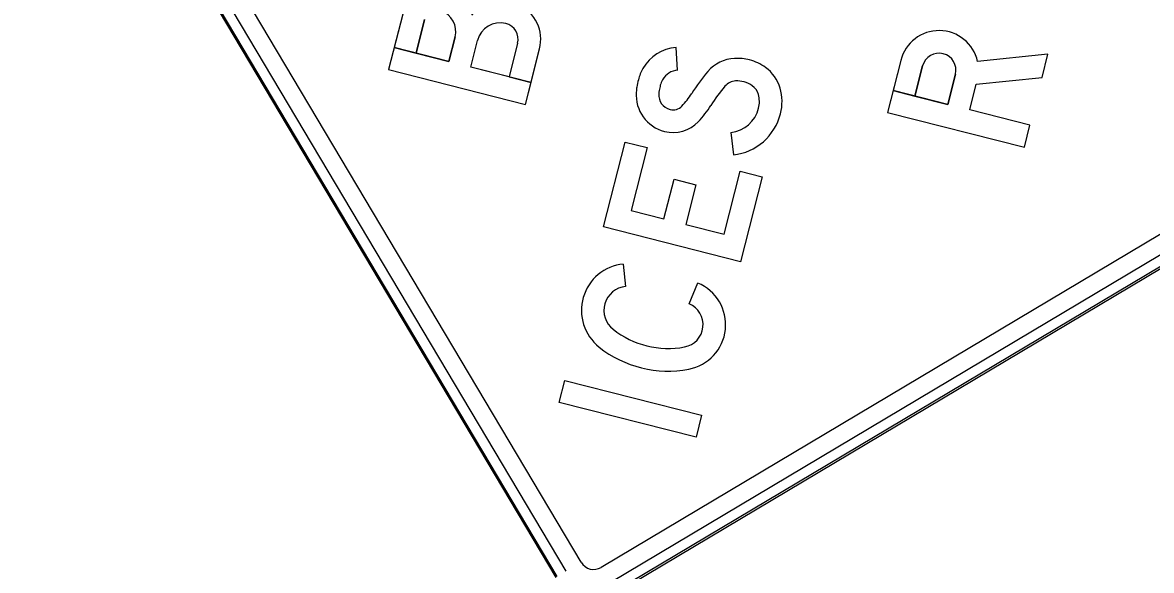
# Model space of a CAD drawing. Extents: x 670257 to 671518, y 737783 to 738188.
# Drawn here: x 670280.83 to 670282.997, y 738133.468 to 738134.518 of the extents above; entities that cross this region are included whole.
import ezdxf

# ---------------------------------------------------------------- set-up
doc = ezdxf.new("R2010")
doc.units = 0
doc.layers.add('GSCOLORFILL', color=7, linetype='Continuous')

msp = doc.modelspace()

# ---------------------------------------------------------------- linework, layer by layer
at = {"layer": 'GSCOLORFILL'}
for p, q in [((670280.8494, 738135.1851), (670281.8728, 738133.4662)), ((670281.9019, 738133.4835), (670280.8785, 738135.2024)), ((670280.8299, 738135.1735), (670281.8533, 738133.4546)), ((670280.8299, 738135.1735), (670281.8533, 738133.4546)), ((670281.8562, 738133.4563), (670280.8329, 738135.1752)), ((670281.6015, 738134.5239), (670281.5852, 738134.4595)), ((670283.6594, 738134.4971), (670281.9406, 738133.4737)), ((670281.6903, 738134.4329), (670281.7033, 738134.4841)), ((670281.6903, 738134.4329), (670281.7033, 738134.4841)), ((670281.6903, 738134.4329), (670281.7033, 738134.4841)), ((670281.7952, 738134.3615), (670281.8222, 738134.4679)), ((670281.9579, 738133.4446), (670283.6768, 738134.468)), ((670283.6867, 738134.4514), (670281.9678, 738133.428)), ((670281.9695, 738133.4251), (670283.6884, 738134.4485)), ((670281.9695, 738133.4251), (670283.6884, 738134.4485)), ((670281.9829, 738134.0553), (670281.9873, 738134.0122)), ((670281.9829, 738134.0553), (670281.9873, 738134.0122)), ((670281.9829, 738134.0553), (670281.9873, 738134.0122)), ((670282.1094, 738133.979), (670282.1262, 738134.019)), ((670282.1094, 738133.979), (670282.1262, 738134.019)), ((670282.1094, 738133.979), (670282.1262, 738134.019))]:
    msp.add_line(p, q, dxfattribs=at)
for points in [[(670281.5595, 738134.5345), (670281.5325, 738134.4281), (670281.7952, 738134.3615)], [(670281.5595, 738134.5345), (670281.5432, 738134.4702), (670281.5852, 738134.4595), (670281.6015, 738134.5239)], [(670281.5595, 738134.5345), (670281.5432, 738134.4702), (670281.5852, 738134.4595), (670281.6015, 738134.5239)], [(670281.6602, 738134.4908), (670281.6482, 738134.4435), (670281.5432, 738134.4702), (670281.5325, 738134.4281), (670281.7952, 738134.3615), (670281.8058, 738134.4036), (670281.6903, 738134.4329)], [(670281.6602, 738134.4908), (670281.6482, 738134.4435), (670281.5432, 738134.4702), (670281.5325, 738134.4281), (670281.7952, 738134.3615), (670281.8058, 738134.4036), (670281.6903, 738134.4329)], [(670281.5852, 738134.4595), (670281.6482, 738134.4435), (670281.6602, 738134.4908)], [(670281.7801, 738134.4786), (670281.7638, 738134.4142), (670281.6903, 738134.4329)], [(670281.7801, 738134.4786), (670281.7638, 738134.4142), (670281.8058, 738134.4036), (670281.8222, 738134.4679)], [(670281.7801, 738134.4786), (670281.7638, 738134.4142), (670281.8058, 738134.4036), (670281.8222, 738134.4679)], [(670282.0873, 738134.4271), (670282.0842, 738134.4704)], [(670282.0873, 738134.4271), (670282.0842, 738134.4704)], [(670282.0873, 738134.4271), (670282.0842, 738134.4704)], [(670282.6205, 738134.4191), (670282.6058, 738134.3614), (670282.5008, 738134.388), (670282.4901, 738134.346), (670282.7528, 738134.2794), (670282.7634, 738134.3214), (670282.6479, 738134.3507), (670282.6604, 738134.4001), (670282.7867, 738134.4132), (670282.7981, 738134.458), (670282.6629, 738134.4439)], [(670282.6205, 738134.4191), (670282.6058, 738134.3614), (670282.5008, 738134.388), (670282.4901, 738134.346), (670282.7528, 738134.2794), (670282.7634, 738134.3214), (670282.6479, 738134.3507), (670282.6604, 738134.4001), (670282.7867, 738134.4132), (670282.7981, 738134.458), (670282.6629, 738134.4439)], [(670282.5154, 738134.4458), (670282.4901, 738134.346), (670282.7528, 738134.2794), (670282.7634, 738134.3214), (670282.6479, 738134.3507), (670282.6604, 738134.4001), (670282.7867, 738134.4132), (670282.7981, 738134.458), (670282.6629, 738134.4439)], [(670282.5154, 738134.4458), (670282.5008, 738134.388)], [(670282.5154, 738134.4458), (670282.5008, 738134.388)], [(670282.5008, 738134.388), (670282.5428, 738134.3774), (670282.5574, 738134.4351)], [(670282.5008, 738134.388), (670282.5428, 738134.3774), (670282.5574, 738134.4351)], [(670282.5574, 738134.4351), (670282.5428, 738134.3774), (670282.6058, 738134.3614), (670282.6205, 738134.4191)], [(670282.1894, 738134.3076), (670282.1943, 738134.2645)], [(670282.1894, 738134.3076), (670282.1943, 738134.2645)], [(670282.1894, 738134.3076), (670282.1943, 738134.2645)]]:
    msp.add_lwpolyline(points, dxfattribs=at)
for points in [[(670282.0285, 738134.2786), (670281.9979, 738134.1578), (670282.0609, 738134.1418), (670282.0803, 738134.2181), (670282.1223, 738134.2075), (670282.1029, 738134.1311), (670282.1765, 738134.1125), (670282.2071, 738134.2333), (670282.2492, 738134.2226), (670282.2079, 738134.0598), (670281.9452, 738134.1264), (670281.9865, 738134.2892)], [(670282.0285, 738134.2786), (670281.9979, 738134.1578), (670282.0609, 738134.1418), (670282.0803, 738134.2181), (670282.1223, 738134.2075), (670282.1029, 738134.1311), (670282.1765, 738134.1125), (670282.2071, 738134.2333), (670282.2492, 738134.2226), (670282.2079, 738134.0598), (670281.9452, 738134.1264), (670281.9865, 738134.2892)], [(670282.0285, 738134.2786), (670281.9979, 738134.1578), (670282.0609, 738134.1418), (670282.0803, 738134.2181), (670282.1223, 738134.2075), (670282.1029, 738134.1311), (670282.1765, 738134.1125), (670282.2071, 738134.2333), (670282.2492, 738134.2226), (670282.2079, 738134.0598), (670281.9452, 738134.1264), (670281.9865, 738134.2892)], [(670281.8599, 738133.7902), (670281.8706, 738133.8322), (670282.1332, 738133.7656), (670282.1226, 738133.7236)], [(670281.8599, 738133.7902), (670281.8706, 738133.8322), (670282.1332, 738133.7656), (670282.1226, 738133.7236)], [(670281.8599, 738133.7902), (670281.8706, 738133.8322), (670282.1332, 738133.7656), (670282.1226, 738133.7236)]]:
    msp.add_lwpolyline(points, close=True, dxfattribs=at)
for centre, radius, start, end in [((670281.7499, 738134.4862), 0.0745, 345.7686, 141.8151), ((670281.7499, 738134.4862), 0.0745, 345.7686, 141.8151), ((670281.7499, 738134.4862), 0.0745, 345.7686, 141.8151), ((670281.6195, 738134.5012), 0.042, 345.7686, 71.3568), ((670281.6195, 738134.5012), 0.042, 345.7686, 71.3568), ((670281.6195, 738134.5012), 0.042, 345.7686, 71.3568), ((670281.7466, 738134.4731), 0.0447, 75.7686, 165.7686), ((670281.7466, 738134.4731), 0.0447, 75.7686, 165.7686), ((670281.7466, 738134.4731), 0.0447, 75.7686, 165.7686), ((670281.7499, 738134.4862), 0.0312, 345.7686, 75.7686), ((670281.7499, 738134.4862), 0.0312, 345.7686, 75.7686), ((670281.7499, 738134.4862), 0.0312, 345.7686, 75.7686), ((670282.09, 738134.3907), 0.0799, 94.2027, 150.2362), ((670282.09, 738134.3907), 0.0799, 94.2027, 150.2362), ((670282.09, 738134.3907), 0.0799, 94.2027, 150.2362), ((670282.2, 738134.3775), 0.0722, 92.8609, 139.2633), ((670282.2, 738134.3775), 0.0722, 92.8609, 139.2633), ((670282.2, 738134.3775), 0.0722, 92.8609, 139.2633), ((670282.2013, 738134.3517), 0.098, 75.7686, 92.8609), ((670282.2013, 738134.3517), 0.098, 75.7686, 92.8609), ((670282.2013, 738134.3517), 0.098, 75.7686, 92.8609), ((670282.0955, 738134.3875), 0.0863, 150.2362, 165.7686), ((670282.0955, 738134.3875), 0.0863, 150.2362, 165.7686), ((670282.0955, 738134.3875), 0.0863, 150.2362, 165.7686), ((670282.09, 738134.3907), 0.0365, 94.2027, 150.2362), ((670282.09, 738134.3907), 0.0365, 94.2027, 150.2362), ((670282.09, 738134.3907), 0.0365, 94.2027, 150.2362), ((670282.2034, 738134.3599), 0.0895, 53.9326, 75.7686), ((670282.2034, 738134.3599), 0.0895, 53.9326, 75.7686), ((670282.2034, 738134.3599), 0.0895, 53.9326, 75.7686), ((670282.2121, 738134.3719), 0.0747, 16.1887, 53.9326), ((670282.2121, 738134.3719), 0.0747, 16.1887, 53.9326), ((670282.2121, 738134.3719), 0.0747, 16.1887, 53.9326), ((670282.1647, 738134.37), 0.1576, 165.7686, 170.9706), ((670282.1647, 738134.37), 0.1576, 165.7686, 170.9706), ((670282.1647, 738134.37), 0.1576, 165.7686, 170.9706), ((670282.0955, 738134.3875), 0.0429, 150.2362, 165.7686), ((670282.0955, 738134.3875), 0.0429, 150.2362, 165.7686), ((670282.0955, 738134.3875), 0.0429, 150.2362, 165.7686), ((670282.4001, 738134.2051), 0.3364, 139.2633, 148.1915), ((670282.4001, 738134.2051), 0.3364, 139.2633, 148.1915), ((670282.4001, 738134.2051), 0.3364, 139.2633, 148.1915), ((670282.2, 738134.3775), 0.0289, 92.8609, 139.2633), ((670282.2, 738134.3775), 0.0289, 92.8609, 139.2633), ((670282.2, 738134.3775), 0.0289, 92.8609, 139.2633), ((670282.2013, 738134.3517), 0.0547, 75.7686, 92.8609), ((670282.2013, 738134.3517), 0.0547, 75.7686, 92.8609), ((670282.2013, 738134.3517), 0.0547, 75.7686, 92.8609), ((670282.2034, 738134.3599), 0.0462, 53.9326, 75.7686), ((670282.2034, 738134.3599), 0.0462, 53.9326, 75.7686), ((670282.2034, 738134.3599), 0.0462, 53.9326, 75.7686), ((670282.0799, 738134.3796), 0.0722, 175.8346, 255.7686), ((670282.0799, 738134.3796), 0.0722, 175.8346, 255.7686), ((670282.0799, 738134.3796), 0.0722, 175.8346, 255.7686), ((670282.1251, 738134.3763), 0.1176, 170.9706, 175.8346), ((670282.1251, 738134.3763), 0.1176, 170.9706, 175.8346), ((670282.1251, 738134.3763), 0.1176, 170.9706, 175.8346), ((670282.1251, 738134.3763), 0.0742, 170.9706, 175.8346), ((670282.1251, 738134.3763), 0.0742, 170.9706, 175.8346), ((670282.1251, 738134.3763), 0.0742, 170.9706, 175.8346), ((670282.1647, 738134.37), 0.1142, 165.7686, 170.9706), ((670282.1647, 738134.37), 0.1142, 165.7686, 170.9706), ((670282.1647, 738134.37), 0.1142, 165.7686, 170.9706), ((670281.9886, 738134.4603), 0.1478, 316.2939, 328.1915), ((670281.9886, 738134.4603), 0.1478, 316.2939, 328.1915), ((670281.9886, 738134.4603), 0.1478, 316.2939, 328.1915), ((670282.4001, 738134.2051), 0.293, 139.2633, 148.1915), ((670282.4001, 738134.2051), 0.293, 139.2633, 148.1915), ((670282.4001, 738134.2051), 0.293, 139.2633, 148.1915), ((670282.2121, 738134.3719), 0.0313, 16.1887, 53.9326), ((670282.2121, 738134.3719), 0.0313, 16.1887, 53.9326), ((670282.2121, 738134.3719), 0.0313, 16.1887, 53.9326), ((670282.1934, 738134.3665), 0.0942, 345.7686, 16.1887), ((670282.1934, 738134.3665), 0.0942, 345.7686, 16.1887), ((670282.1934, 738134.3665), 0.0942, 345.7686, 16.1887), ((670282.0799, 738134.3796), 0.0288, 175.8346, 255.7686), ((670282.0799, 738134.3796), 0.0288, 175.8346, 255.7686), ((670282.0799, 738134.3796), 0.0288, 175.8346, 255.7686), ((670282.1934, 738134.3665), 0.0508, 345.7686, 16.1887), ((670282.1934, 738134.3665), 0.0508, 345.7686, 16.1887), ((670282.1934, 738134.3665), 0.0508, 345.7686, 16.1887), ((670282.0786, 738134.3743), 0.0234, 255.7686, 316.2939), ((670282.0786, 738134.3743), 0.0234, 255.7686, 316.2939), ((670282.0786, 738134.3743), 0.0234, 255.7686, 316.2939), ((670281.9886, 738134.4603), 0.1912, 316.2939, 328.1915), ((670281.9886, 738134.4603), 0.1912, 316.2939, 328.1915), ((670281.9886, 738134.4603), 0.1912, 316.2939, 328.1915), ((670282.1825, 738134.3693), 0.0621, 276.4226, 345.7686), ((670282.1825, 738134.3693), 0.0621, 276.4226, 345.7686), ((670282.1825, 738134.3693), 0.0621, 276.4226, 345.7686), ((670282.1825, 738134.3693), 0.1054, 276.4226, 345.7686), ((670282.1825, 738134.3693), 0.1054, 276.4226, 345.7686), ((670282.1825, 738134.3693), 0.1054, 276.4226, 345.7686), ((670282.0786, 738134.3743), 0.0668, 255.7686, 316.2939), ((670282.0786, 738134.3743), 0.0668, 255.7686, 316.2939), ((670282.0786, 738134.3743), 0.0668, 255.7686, 316.2939), ((670281.9262, 738133.498), 0.0282, 210.7686, 300.7686)]:
    msp.add_arc(centre, radius, start, end, dxfattribs=at)
for centre, major_axis, start_param, end_param in [((670282.589, 738134.4271), (-0.0735, 0.0187), 3.613317, 6.283185), ((670282.589, 738134.4271), (-0.0735, 0.0187), 3.613317, 6.283185), ((670282.589, 738134.4271), (-0.0735, 0.0187), 3.613317, 6.283185), ((670282.589, 738134.4271), (-0.0315, 0.008), 3.141593, 6.283185), ((670282.589, 738134.4271), (-0.0315, 0.008), 3.141593, 6.283185), ((670282.589, 738134.4271), (-0.0315, 0.008), 3.141593, 6.283185), ((670281.992, 738133.9664), (-0.0867, 0.022), 5.061866, 7.434148), ((670281.992, 738133.9664), (-0.0867, 0.022), 5.061866, 7.434148), ((670281.992, 738133.9664), (-0.0867, 0.022), 5.061866, 7.434148), ((670282.0927, 738133.939), (-0.084, 0.0213), 2.004476, 4.564141), ((670282.0927, 738133.939), (-0.084, 0.0213), 2.004476, 4.564141), ((670282.0927, 738133.939), (-0.084, 0.0213), 2.004476, 4.564141), ((670281.992, 738133.9664), (-0.0447, 0.0113), 5.061866, 7.434148), ((670281.992, 738133.9664), (-0.0447, 0.0113), 5.061866, 7.434148), ((670281.992, 738133.9664), (-0.0447, 0.0113), 5.061866, 7.434148), ((670282.0927, 738133.939), (-0.042, 0.0107), 2.004476, 4.564141), ((670282.0927, 738133.939), (-0.042, 0.0107), 2.004476, 4.564141), ((670282.0927, 738133.939), (-0.042, 0.0107), 2.004476, 4.564141), ((670282.0692, 738134.0642), (-0.1655, 0.042), 1.150963, 2.004476), ((670282.0692, 738134.0642), (-0.1655, 0.042), 1.150963, 2.004476), ((670282.0692, 738134.0642), (-0.1655, 0.042), 1.150963, 2.004476), ((670282.0692, 738134.0642), (-0.2075, 0.0526), 1.150963, 2.004476), ((670282.0692, 738134.0642), (-0.2075, 0.0526), 1.150963, 2.004476), ((670282.0692, 738134.0642), (-0.2075, 0.0526), 1.150963, 2.004476)]:
    msp.add_ellipse(centre, major_axis=major_axis, ratio=0.999993, start_param=start_param, end_param=end_param, dxfattribs=at)

doc.saveas('drawing.dxf')
